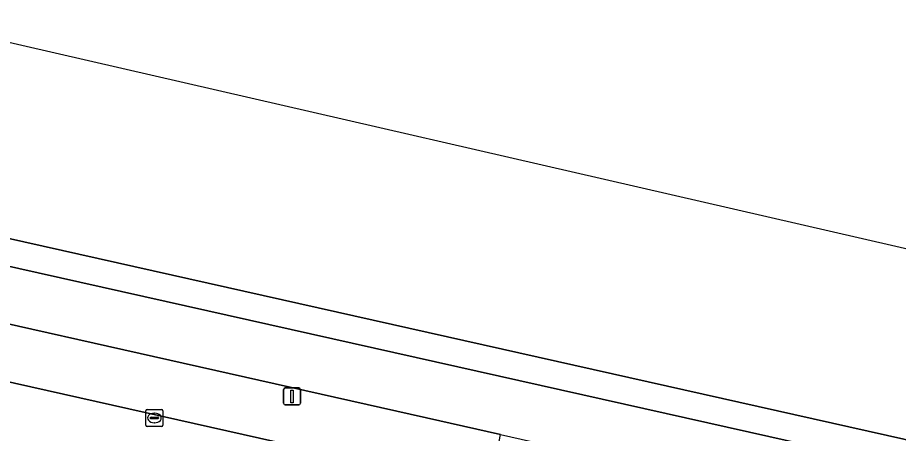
# Model space of a CAD drawing. Extents: x 161771 to 163125, y 382475 to 383179.
# Drawn here: x 162649.2 to 162700.9, y 382961 to 382985.4 of the extents above; entities that cross this region are included whole.
import ezdxf

# ---------------------------------------------------------------- set-up
doc = ezdxf.new("R2010")
doc.units = 0
for name, color, linetype in [('IMGEO_Fietspad_gesloten', 7, 'Continuous'), ('IMGEO_Kolk', 7, 'Continuous'), ('IMGEO_Lichtmast', 7, 'Continuous'), ('IMGEO_Parkeervlak_open', 7, 'Continuous'), ('IMGEO_Rijbaan_lokaal_gesloten', 7, 'Continuous'), ('IMGEO_Voetpad_open', 7, 'Continuous'), ('IMGEO_Waterloop', 7, 'Continuous')]:
    doc.layers.add(name, color=color, linetype=linetype)

msp = doc.modelspace()

# ---------------------------------------------------------------- linework, layer by layer
at = {"layer": 'IMGEO_Fietspad_gesloten'}
for points in [[(162692.17, 382961.036), (162412.703, 383023.699), (162411.999, 383020.435), (162437.969, 383014.606), (162443.699, 383013.32), (162462.319, 383009.141), (162468.037, 383007.858), (162483.391, 383004.412), (162518.794, 382996.56), (162524.568, 382995.28), (162529.194, 382994.254), (162530.573, 382993.958), (162535.493, 382992.847), (162542.541, 382991.256)], [(162548.926, 382989.805), (162577.79, 382983.318), (162583.747, 382981.98), (162589.484, 382980.69), (162601.313, 382978.032), (162607.119, 382976.727), (162624.795, 382972.755), (162630.546, 382971.463), (162673.226, 382961.871), (162677.568, 382960.897), (162683.365, 382959.596), (162694.844, 382957.02), (162700.579, 382955.733), (162704.861, 382954.772), (162732.053, 382948.672), (162737.307, 382947.493), (162755.292, 382943.458), (162760.578, 382942.273), (162778.721, 382938.202), (162786.887, 382936.37), (162792.198, 382935.179), (162804.398, 382932.442), (162845.301, 382923.283)], [(163078.832, 382874.349), (163074.368, 382875.36), (163063.024, 382878.031), (162982.112, 382896.093), (162862.311, 382922.904), (162786.206, 382939.932), (162692.17, 382961.036)]]:
    msp.add_lwpolyline(points, dxfattribs=at)
at = {"layer": 'IMGEO_Kolk'}
for p, q in [((162656.751, 382961.446), (162656.751, 382962.298)), ((162656.826, 382962.372), (162657.678, 382962.372)), ((162657.053, 382961.915), (162657.451, 382961.915)), ((162657.239, 382962.152), (162657.264, 382962.152)), ((162657.752, 382962.298), (162657.752, 382961.446)), ((162657.01, 382961.866), (162657.01, 382961.878)), ((162657.448, 382961.829), (162657.05, 382961.829)), ((162657.262, 382961.592), (162657.237, 382961.592)), ((162657.494, 382961.878), (162657.494, 382961.866)), ((162657.678, 382961.372), (162656.826, 382961.372))]:
    msp.add_line(p, q, dxfattribs=at)
for points in [[(162656.751, 382961.446), (162656.751, 382962.298)], [(162656.826, 382962.372), (162657.678, 382962.372)], [(162657.752, 382962.298), (162657.752, 382961.446)], [(162657.678, 382961.372), (162656.826, 382961.372)]]:
    msp.add_lwpolyline(points, dxfattribs=at)
for centre, radius, start, end in [((162656.828, 382962.296), 0.0765, 91.552, 178.448), ((162656.828, 382962.296), 0.0765, 91.552, 178.448), ((162657.05, 382961.875), 0.0403, 85.8775, 175.7526), ((162657.455, 382961.877), 0.0386, 1.7309, 96.639), ((162657.676, 382962.296), 0.0765, 1.552, 88.448), ((162657.676, 382962.296), 0.0765, 1.552, 88.448), ((162656.828, 382961.448), 0.0765, 181.552, 268.448), ((162656.828, 382961.448), 0.0765, 181.552, 268.448), ((162657.047, 382961.865), 0.0366, 178.938, 274.7102), ((162657.451, 382961.872), 0.043, 264.8664, 352.4533), ((162657.676, 382961.448), 0.0765, 271.552, 358.448), ((162657.676, 382961.448), 0.0765, 271.552, 358.448)]:
    msp.add_arc(centre, radius, start, end, dxfattribs=at)
for centre, major_axis, ratio, start_param, end_param in [((162657.238, 382961.872), (-0.387, 0.002), 0.722429, 4.712389, 7.853982), ((162657.263, 382961.872), (-0.39, 0.002), 0.717154, 1.570796, 4.712389)]:
    msp.add_ellipse(centre, major_axis=major_axis, ratio=ratio, start_param=start_param, end_param=end_param, dxfattribs=at)
at = {"layer": 'IMGEO_Lichtmast'}
for p, q in [((162664.833, 382962.735), (162664.833, 382963.535)), ((162664.833, 382963.535), (162664.833, 382962.735)), ((162664.933, 382963.635), (162665.723, 382963.635)), ((162665.723, 382963.635), (162664.933, 382963.635)), ((162665.823, 382963.535), (162665.823, 382962.735)), ((162665.823, 382962.735), (162665.823, 382963.535)), ((162665.723, 382962.635), (162664.933, 382962.635)), ((162664.933, 382962.635), (162665.723, 382962.635))]:
    msp.add_line(p, q, dxfattribs=at)
msp.add_lwpolyline([(162665.253, 382963.51), (162665.403, 382963.51), (162665.403, 382962.76), (162665.253, 382962.76), (162665.253, 382963.51)], dxfattribs=at)
for centre, start, end in [((162664.933, 382963.535), 90, 180), ((162664.933, 382963.535), 90, 180), ((162665.723, 382963.535), 0, 90), ((162665.723, 382963.535), 360, 90), ((162664.933, 382962.735), 180, 270), ((162664.933, 382962.735), 180, 270), ((162665.723, 382962.735), 270, 0), ((162665.723, 382962.735), 270, 0)]:
    msp.add_arc(centre, 0.1, start, end, dxfattribs=at)
at = {"layer": 'IMGEO_Parkeervlak_open'}
msp.add_lwpolyline([(162630.546, 382971.463), (162630.326, 382970.421), (162629.908, 382968.574), (162629.843, 382968.215), (162676.844, 382957.664), (162676.936, 382958.022), (162677.357, 382959.855), (162677.568, 382960.897), (162673.226, 382961.871)], close=True, dxfattribs=at)
at = {"layer": 'IMGEO_Rijbaan_lokaal_gesloten'}
msp.add_lwpolyline([(162682.646, 382956.362), (162676.844, 382957.664), (162629.843, 382968.215), (162624.086, 382969.508), (162606.353, 382973.488), (162600.679, 382974.762), (162588.785, 382977.432), (162582.97, 382978.738), (162577.069, 382980.062), (162546.41, 382986.945), (162543.438, 382987.612), (162534.769, 382989.558), (162532.232, 382990.128), (162523.792, 382992.008), (162518.058, 382993.285), (162467.363, 383004.575), (162461.525, 383005.876), (162455.345, 383007.252), (162442.952, 383010.042), (162437.17, 383011.343), (162414.686, 383016.404), (162411.411, 383017.151)], dxfattribs=at)
at = {"layer": 'IMGEO_Voetpad_open'}
for points in [[(162602.3, 382982.823), (162528.992, 382999.263), (162413.931, 383025.005), (162330.921, 383043.712), (162316.154, 383047.05), (162315.791, 383045.55), (162330.507, 383042.225), (162412.703, 383023.699), (162692.17, 382961.036), (162786.206, 382939.932), (162862.311, 382922.904), (162982.112, 382896.093), (163063.024, 382878.031), (163074.368, 382875.36), (163078.832, 382874.349)], [(163081.514, 382876.037), (163079.44, 382876.495), (163079.046, 382876.582), (163078.939, 382876.124), (163066.889, 382878.818), (163063.344, 382879.609), (163063.337, 382879.55), (162982.36, 382897.639), (162862.598, 382924.42), (162602.3, 382982.823)]]:
    msp.add_lwpolyline(points, dxfattribs=at)
at = {"layer": 'IMGEO_Waterloop'}
for points in [[(163125.436, 382874.202), (162549.091, 383006.865), (162500.065, 383018.15), (162405.227, 383039.374), (162253.488, 383073.332)], [(162330.921, 383043.712), (162413.931, 383025.005), (162528.992, 382999.263), (162602.3, 382982.823), (162862.598, 382924.42)]]:
    msp.add_lwpolyline(points, dxfattribs=at)

doc.saveas('drawing.dxf')
